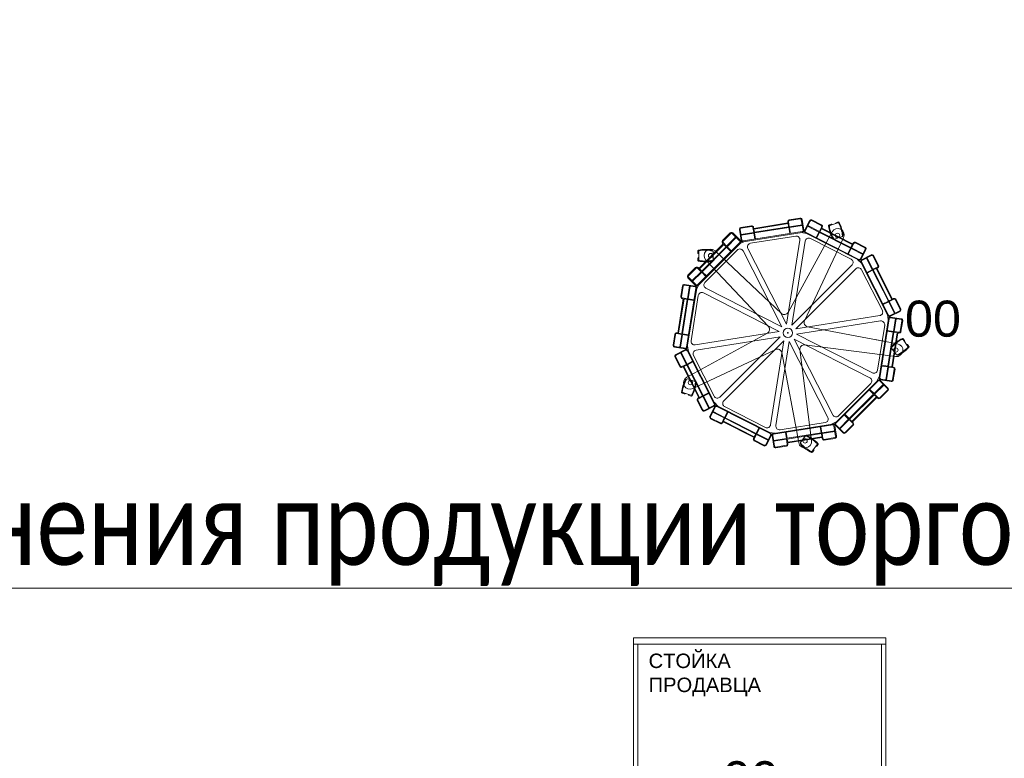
# Model space of a CAD drawing. Header units: millimetres. Extents: x -57449114 to 30620931, y -92609 to 84364.
# Tile 439 of 656: x -31941 to -29209, y 25940 to 27989. Entities that reach past the tile are written whole.
import ezdxf
from ezdxf import colors
from ezdxf.entities.mleader import LeaderData, LeaderLine
from ezdxf.math import Vec2, Vec3

# ---------------------------------------------------------------- set-up
doc = ezdxf.new("R2010")
doc.units = ezdxf.units.MM
doc.linetypes.add('ACAD_ISO03W100', pattern=[30, 12, -18])
doc.layers.get('0').update_dxf_attribs({"lineweight": 0})
doc.layers.add('00_АР_Номер мебели', color=1, linetype='Continuous', lineweight=13, plot=False)
doc.layers.add('00_АР_Подложка', color=7, linetype='Continuous', lineweight=0, true_color=0x9b9292)
doc.layers.add('06_АР_Мебель', color=4, linetype='Continuous', lineweight=9)
doc.layers.add('17_АР_Текст', color=235, linetype='Continuous', lineweight=0)
doc.styles.add('_ТЕКСТОВЫЙ', font='arial.ttf', dxfattribs={"width": 0.8})
doc.styles.get("Standard").update_dxf_attribs({"font": 'arial.ttf'})

# ---------------------------------------------------------------- blocks, each defined once
blk = doc.blocks.new('_Dot')
at = {"color": 0, "linetype": 'ByBlock', "lineweight": -2}
blk.add_line((-0.5, 0), (-1, 0), dxfattribs=at)
at = {"color": 0, "linetype": 'ByBlock', "const_width": 0.5}
blk.add_lwpolyline([(-0.25, 0, 1), (0.25, 0, 1)], format="xyb", close=True, dxfattribs=at)
blk = doc.blocks.new('Стойка поворотная для ГЖП')
at = {"layer": '06_АР_Мебель', "lineweight": 0}
for p, q in [((-94.5, 290.1), (0.3, 305.1)), ((-94.2, 288.1), (0.6, 303.1)), ((-0.2, 308.1), (0.3, 305.1)), ((0.6, 303.1), (2, 294.3)), ((1.8, 308.4), (4, 294.6)), ((33.6, 318.5), (4, 313.8)), ((33.9, 316.5), (4.3, 311.8)), ((37.3, 314), (42, 284.4)), ((39.3, 314.3), (44, 284.7)), ((59.7, 311.1), (46.1, 284.4)), ((61.5, 310.2), (47.9, 283.5)), ((65.6, 311.5), (92.3, 297.9)), ((66.5, 313.3), (93.2, 299.7)), ((114.1, 299.4), (120.2, 301.4)), ((116.4, 298), (138.6, 305.3)), ((139.5, 307.7), (133.5, 305.7)), ((-160, 277.4), (-181.2, 256.2)), ((-158.6, 276), (-179.8, 254.8)), ((-154.4, 276), (-133.2, 254.8)), ((-153, 277.4), (-131.7, 256.2)), ((-134.5, 286.8), (-129.8, 257.2)), ((-132.5, 287.1), (-127.9, 257.5)), ((-130.4, 292.5), (-100.7, 297.2)), ((-130.4, 273.3), (-94.8, 278.9)), ((-130.1, 290.5), (-100.4, 295.2)), ((-130, 271.3), (-94.5, 276.9)), ((-124.4, 255), (39.5, 281)), ((-124.1, 253), (39.8, 279)), ((-97, 292.7), (-94.8, 278.9)), ((-95, 293.1), (-94.5, 290.1)), ((-94.5, 276.9), (-91.8, 260.2)), ((-94.2, 288.1), (-92.8, 279.2)), ((-92.8, 279.2), (2, 294.3)), ((-92.5, 277.3), (2.3, 292.3)), ((-92.5, 277.3), (-89.9, 260.5)), ((122.6, 280.2), (0.5, 57)), ((2.3, 292.3), (5, 275.5)), ((4, 294.6), (39.5, 300.2)), ((4.3, 292.6), (39.8, 298.2)), ((4.3, 292.6), (6.9, 275.8)), ((36.5, 278.5), (51.3, 276.1)), ((48.3, 277.6), (196.2, 202.3)), ((49.2, 279.4), (197.1, 204.1)), ((54.3, 295.9), (86.3, 279.6)), ((55.2, 297.7), (87.3, 281.4)), ((86.3, 279.6), (78.6, 264.4)), ((88.1, 278.7), (80.4, 263.5)), ((93.6, 293.8), (87.3, 281.4)), ((88.1, 278.7), (173.7, 235.1)), ((93.1, 288.5), (89, 280.5)), ((89, 280.5), (174.6, 236.9)), ((93.1, 288.5), (178.7, 244.9)), ((95.4, 292.9), (94, 290.3)), ((94, 290.3), (179.6, 246.7)), ((-250.5, 133.2), (-133.2, 250.5)), ((-249.1, 131.7), (-131.7, 249.1)), ((-247, 179.1), (-179.1, 247)), ((-181.2, 249.1), (-179.1, 247)), ((-179.8, 250.5), (-169.9, 240.6)), ((-169.9, 240.6), (-144.5, 266.1)), ((-168.5, 239.2), (-143.1, 264.7)), ((-134.1, 246.7), (-120.8, 253.5)), ((-103.6, 248.7), (21.7, 268.5)), ((-3.8, 24), (33.1, 257.1)), ((11, 21.6), (47.9, 254.7)), ((45.8, 33.9), (154.7, 263.9)), ((62.4, 262.1), (175.4, 204.5)), ((126.9, 261.5), (126.5, 261.4)), ((150.2, 267), (129.4, 260.2)), ((151.5, 269.5), (151.9, 269.6)), ((182.7, 248.4), (176.4, 236)), ((180.9, 249.4), (179.6, 246.7)), ((213.5, 236.1), (186.7, 249.8)), ((214.4, 237.9), (187.7, 251.5)), ((-249.5, 227.8), (-249.5, 221.4)), ((-247.5, 202.8), (-247.5, 226.1)), ((-245.6, 177.7), (-177.7, 245.6)), ((-239.2, 171.3), (-171.3, 239.2)), ((-237.8, 169.9), (-169.9, 237.8)), ((-230, 140.3), (-140.3, 230)), ((-209.5, 227.4), (-209.5, 227.8)), ((-207.5, 225.4), (-207.5, 203.5)), ((-18.1, 54), (-202.2, 227.5)), ((-177.7, 245.6), (-171.3, 239.2)), ((-169.9, 237.8), (-157.9, 225.8)), ((-168.5, 239.2), (-156.5, 227.2)), ((-17.2, 17.2), (-124.3, 227.4)), ((-3.8, 24), (-110.9, 234.3)), ((173.7, 235.1), (165.9, 220)), ((175.4, 234.2), (167.7, 219)), ((178.7, 244.9), (174.6, 236.9)), ((175.4, 234.2), (207.5, 217.8)), ((176.4, 236), (208.4, 219.6)), ((214.8, 232.1), (201.2, 205.4)), ((216.6, 231.2), (202.9, 204.5)), ((-249.5, 201.1), (-249.5, 207.4)), ((-227.6, 202.1), (-54, 18.1)), ((-209.5, 201.5), (-209.5, 201.1)), ((193.2, 203.8), (203.8, 193.2)), ((202.3, 196.2), (277.6, 48.3)), ((204.1, 197.1), (279.4, 49.2)), ((231.2, 216.6), (204.5, 202.9)), ((232.1, 214.8), (205.4, 201.2)), ((217.8, 207.5), (234.2, 175.4)), ((219.6, 208.4), (236, 176.4)), ((236.1, 213.5), (249.8, 186.7)), ((237.9, 214.4), (251.5, 187.7)), ((-277.4, 160), (-256.2, 181.2)), ((-276, 158.6), (-254.8, 179.8)), ((-266.1, 144.5), (-240.6, 169.9)), ((-264.7, 143.1), (-239.2, 168.5)), ((-250.5, 179.8), (-240.6, 169.9)), ((-249.1, 181.2), (-247, 179.1)), ((-245.6, 177.7), (-239.2, 171.3)), ((-239.2, 168.5), (-227.2, 156.5)), ((-237.8, 169.9), (-225.8, 157.9)), ((11, 21.6), (177.9, 188.5)), ((21.6, 11), (188.5, 177.9)), ((204.5, 175.4), (262.1, 62.4)), ((234.2, 175.4), (219, 167.7)), ((235.1, 173.7), (220, 165.9)), ((235.1, 173.7), (278.7, 88.1)), ((248.4, 182.7), (236, 176.4)), ((244.9, 178.7), (236.9, 174.6)), ((236.9, 174.6), (280.5, 89)), ((244.9, 178.7), (288.5, 93.1)), ((249.4, 180.9), (246.7, 179.6)), ((246.7, 179.6), (290.3, 94)), ((-277.4, 153), (-256.2, 131.7)), ((-276, 154.4), (-254.8, 133.2)), ((-292.5, 130.4), (-297.2, 100.7)), ((-290.5, 130.1), (-295.2, 100.4)), ((-287.1, 132.5), (-257.5, 127.9)), ((-286.8, 134.5), (-257.2, 129.8)), ((-255, 124.4), (-281, -39.5)), ((-253, 124.1), (-279, -39.8)), ((-273.3, 130.4), (-278.9, 94.8)), ((-271.3, 130), (-276.9, 94.5)), ((-246.7, 134.1), (-253.5, 120.8)), ((-24, 3.8), (-234.3, 110.9)), ((-17.2, 17.2), (-227.4, 124.3)), ((-290.1, 94.5), (-305.1, -0.3)), ((-288.1, 94.2), (-303.1, -0.6)), ((-279.2, 92.8), (-294.3, -2)), ((-293.1, 95), (-290.1, 94.5)), ((-292.7, 97), (-278.9, 94.8)), ((-277.3, 92.5), (-292.3, -2.3)), ((-288.1, 94.2), (-279.2, 92.8)), ((-277.3, 92.5), (-260.5, 89.9)), ((-276.9, 94.5), (-260.2, 91.8)), ((-248.7, 103.6), (-268.5, -21.7)), ((278.7, 88.1), (263.5, 80.4)), ((279.6, 86.3), (264.4, 78.6)), ((279.6, 86.3), (295.9, 54.3)), ((288.5, 93.1), (280.5, 89)), ((293.8, 93.6), (281.4, 87.3)), ((281.4, 87.3), (297.7, 55.2)), ((292.9, 95.4), (290.3, 94)), ((311.5, 65.6), (297.9, 92.3)), ((313.3, 66.5), (299.7, 93.2)), ((310.2, 61.5), (283.5, 47.9)), ((311.1, 59.7), (284.4, 46.1)), ((21.6, 11), (254.7, 47.9)), ((24, -3.8), (257.1, 33.1)), ((253, -124.1), (279, 39.8)), ((255, -124.4), (281, 39.5)), ((278.5, 36.5), (276.1, 51.3)), ((314, 37.3), (284.4, 42)), ((314.3, 39.3), (284.7, 44)), ((292.6, 4.3), (298.2, 39.8)), ((294.6, 4), (300.2, 39.5)), ((316.5, 33.9), (311.8, 4.3)), ((318.5, 33.6), (313.8, 4)), ((-308.1, 0.2), (-305.1, -0.3)), ((-24, 3.8), (-257.1, -33.1)), ((304.4, -30), (54.4, 17.1)), ((248.7, -103.6), (268.5, 21.7)), ((292.3, 2.3), (275.5, 5)), ((292.6, 4.3), (275.8, 6.9)), ((277.3, -92.5), (292.3, 2.3)), ((279.2, -92.8), (294.3, 2)), ((288.1, -94.2), (303.1, 0.6)), ((290.1, -94.5), (305.1, 0.3)), ((303.1, 0.6), (294.3, 2)), ((308.4, 1.8), (294.6, 4)), ((308.1, -0.2), (305.1, 0.3)), ((-318.5, -33.6), (-313.8, -4)), ((-316.5, -33.9), (-311.8, -4.3)), ((-308.4, -1.8), (-294.6, -4)), ((-303.1, -0.6), (-294.3, -2)), ((-294.6, -4), (-300.2, -39.5)), ((-292.6, -4.3), (-298.2, -39.8)), ((-292.6, -4.3), (-275.8, -6.9)), ((-292.3, -2.3), (-275.5, -5)), ((-57, -0.5), (-280, -122.4)), ((-21.6, -11), (-254.7, -47.9)), ((-21.6, -11), (-188.5, -177.9)), ((-11, -21.6), (-177.9, -188.5)), ((-11, -21.6), (-47.9, -254.7)), ((3.8, -24), (-33.1, -257.1)), ((3.8, -24), (110.9, -234.3)), ((17.2, -17.2), (227.4, -124.3)), ((17.2, -17.2), (124.3, -227.4)), ((24, -3.8), (234.3, -110.9)), ((242.3, -18.3), (304.4, -30)), ((319.4, -18.6), (333.1, -37.4)), ((320, -16), (323.8, -21.2)), ((-314.3, -39.3), (-284.7, -44)), ((-314, -37.3), (-284.4, -42)), ((-311.1, -59.7), (-284.4, -46.1)), ((-310.2, -61.5), (-283.5, -47.9)), ((-295.9, -54.3), (-279.6, -86.3)), ((-279.4, -49.2), (-204.1, -197.1)), ((-278.5, -36.5), (-276.1, -51.3)), ((-277.6, -48.3), (-202.3, -196.2)), ((-263.7, -154.5), (-33.9, -45.8)), ((-17.1, -54.4), (30, -304.4)), ((65.5, -298.8), (33.1, -46.4)), ((46.4, -33.1), (298.8, -65.5)), ((300.3, -60.3), (287.5, -42.7)), ((287.9, -39.9), (287.7, -39.5)), ((335.7, -37.6), (332, -32.5)), ((-313.3, -66.5), (-299.7, -93.2)), ((-311.5, -65.6), (-297.9, -92.3)), ((-297.7, -55.2), (-281.4, -87.3)), ((-279.6, -86.3), (-264.4, -78.6)), ((-278.7, -88.1), (-263.5, -80.4)), ((-262.1, -62.4), (-204.5, -175.4)), ((303.1, -60.8), (303.4, -61.1)), ((-293.8, -93.6), (-281.4, -87.3)), ((-292.9, -95.4), (-290.3, -94)), ((-290.3, -94), (-246.7, -179.6)), ((-288.5, -93.1), (-280.5, -89)), ((-288.5, -93.1), (-244.9, -178.7)), ((-280.5, -89), (-236.9, -174.6)), ((-278.7, -88.1), (-235.1, -173.7)), ((276.9, -94.5), (260.2, -91.8)), ((277.3, -92.5), (260.5, -89.9)), ((271.3, -130), (276.9, -94.5)), ((273.3, -130.4), (278.9, -94.8)), ((292.7, -97), (278.9, -94.8)), ((288.1, -94.2), (279.2, -92.8)), ((293.1, -95), (290.1, -94.5)), ((290.5, -130.1), (295.2, -100.4)), ((292.5, -130.4), (297.2, -100.7)), ((-281, -129), (-281.4, -128.9)), ((-278.4, -127.7), (-257.7, -134.5)), ((131.7, -249.1), (249.1, -131.7)), ((133.2, -250.5), (250.5, -133.2)), ((246.7, -134.1), (253.5, -120.8)), ((276, -154.4), (254.8, -133.2)), ((277.4, -153), (256.2, -131.7)), ((286.8, -134.5), (257.2, -129.8)), ((287.1, -132.5), (257.5, -127.9)), ((-256.4, -137), (-256, -137.1)), ((140.3, -230), (230, -140.3)), ((237.8, -169.9), (225.8, -157.9)), ((239.2, -168.5), (227.2, -156.5)), ((239.2, -168.5), (264.7, -143.1)), ((240.6, -169.9), (266.1, -144.5)), ((276, -158.6), (254.8, -179.8)), ((277.4, -160), (256.2, -181.2)), ((-293.7, -166.9), (-287.7, -168.9)), ((-269.3, -172.7), (-291.5, -165.5)), ((-268.3, -175.1), (-274.4, -173.2)), ((-237.9, -214.4), (-251.5, -187.7)), ((-236.1, -213.5), (-249.8, -186.7)), ((-249.4, -180.9), (-246.7, -179.6)), ((-248.4, -182.7), (-236, -176.4)), ((-244.9, -178.7), (-236.9, -174.6)), ((-236, -176.4), (-219.6, -208.4)), ((-235.1, -173.7), (-220, -165.9)), ((-234.2, -175.4), (-219, -167.7)), ((-234.2, -175.4), (-217.8, -207.5)), ((169.9, -237.8), (237.8, -169.9)), ((171.3, -239.2), (239.2, -171.3)), ((177.7, -245.6), (245.6, -177.7)), ((179.1, -247), (247, -179.1)), ((245.6, -177.7), (239.2, -171.3)), ((250.5, -179.8), (240.6, -169.9)), ((249.1, -181.2), (247, -179.1)), ((-232.1, -214.8), (-205.4, -201.2)), ((-231.2, -216.6), (-204.5, -202.9)), ((-216.6, -231.2), (-202.9, -204.5)), ((-214.8, -232.1), (-201.2, -205.4)), ((-207.5, -217.8), (-175.4, -234.2)), ((-203.8, -193.2), (-193.2, -203.8)), ((-197.1, -204.1), (-49.2, -279.4)), ((-196.2, -202.3), (-48.3, -277.6)), ((-175.4, -204.5), (-62.4, -262.1)), ((-214.4, -237.9), (-187.7, -251.5)), ((-213.5, -236.1), (-186.7, -249.8)), ((-208.4, -219.6), (-176.4, -236)), ((-182.7, -248.4), (-176.4, -236)), ((-178.7, -244.9), (-174.6, -236.9)), ((-178.7, -244.9), (-93.1, -288.5)), ((-175.4, -234.2), (-167.7, -219)), ((-174.6, -236.9), (-89, -280.5)), ((-173.7, -235.1), (-165.9, -220)), ((-173.7, -235.1), (-88.1, -278.7)), ((143.1, -264.7), (168.5, -239.2)), ((144.5, -266.1), (169.9, -240.6)), ((168.5, -239.2), (156.5, -227.2)), ((169.9, -237.8), (157.9, -225.8)), ((179.8, -250.5), (169.9, -240.6)), ((177.7, -245.6), (171.3, -239.2)), ((-180.9, -249.4), (-179.6, -246.7)), ((-179.6, -246.7), (-94, -290.3)), ((-88.1, -278.7), (-80.4, -263.5)), ((-86.3, -279.6), (-78.6, -264.4)), ((124.1, -253), (-39.8, -279)), ((124.4, -255), (-39.5, -281)), ((103.6, -248.7), (-21.7, -268.5)), ((92.5, -277.3), (89.9, -260.5)), ((94.5, -276.9), (91.8, -260.2)), ((130, -271.3), (94.5, -276.9)), ((134.1, -246.7), (120.8, -253.5)), ((132.5, -287.1), (127.9, -257.5)), ((134.5, -286.8), (129.8, -257.2)), ((153, -277.4), (131.7, -256.2)), ((154.4, -276), (133.2, -254.8)), ((158.6, -276), (179.8, -254.8)), ((160, -277.4), (181.2, -256.2)), ((181.2, -249.1), (179.1, -247)), ((-95.4, -292.9), (-94, -290.3)), ((-93.6, -293.8), (-87.3, -281.4)), ((-66.5, -313.3), (-93.2, -299.7)), ((-93.1, -288.5), (-89, -280.5)), ((-65.6, -311.5), (-92.3, -297.9)), ((-87.3, -281.4), (-55.2, -297.7)), ((-86.3, -279.6), (-54.3, -295.9)), ((-61.5, -310.2), (-47.9, -283.5)), ((-59.7, -311.1), (-46.1, -284.4)), ((-36.5, -278.5), (-51.3, -276.1)), ((-39.3, -314.3), (-44, -284.7)), ((-37.3, -314), (-42, -284.4)), ((-4.3, -292.6), (-39.8, -298.2)), ((-4, -294.6), (-39.5, -300.2)), ((-4.3, -292.6), (-6.9, -275.8)), ((-2.3, -292.3), (-5, -275.5)), ((-1.8, -308.4), (-4, -294.6)), ((92.5, -277.3), (-2.3, -292.3)), ((92.8, -279.2), (-2, -294.3)), ((-0.6, -303.1), (-2, -294.3)), ((94.2, -288.1), (-0.6, -303.1)), ((94.5, -290.1), (-0.3, -305.1)), ((35.4, -304.3), (48.2, -286.6)), ((51.1, -286.1), (51.3, -285.8)), ((94.2, -288.1), (92.8, -279.2)), ((95, -293.1), (94.5, -290.1)), ((130.4, -273.3), (94.8, -278.9)), ((97, -292.7), (94.8, -278.9)), ((130.1, -290.5), (100.4, -295.2)), ((130.4, -292.5), (100.7, -297.2)), ((-33.9, -316.5), (-4.3, -311.8)), ((-33.6, -318.5), (-4, -313.8)), ((0.2, -308.1), (-0.3, -305.1)), ((35.8, -307.1), (35.6, -307.4)), ((81, -309.5), (67.3, -328.4)), ((68, -330.9), (71.7, -325.8)), ((83.7, -309.3), (79.9, -314.5))]:
    blk.add_line(p, q, dxfattribs=at)
for centre, radius in [((137.7, 270.3), 6), ((-214.5, 214.4), 6), ((0, 0), 12.8), ((0, 0), 12.8), ((0, 0), 1), ((299.6, -47.4), 6), ((-270.2, -137.7), 6), ((47.5, -299.6), 6)]:
    blk.add_circle(centre, radius, dxfattribs=at)
for centre, radius, start, end in [((4.7, 308.9), 5, 99, 189), ((4.7, 308.9), 3, 99, 189), ((34.4, 313.6), 5, 9, 99), ((34.4, 313.6), 3, 9, 99), ((64.2, 308.8), 5, 63, 153), ((64.2, 308.8), 3, 63, 153), ((120.8, 299.5), 2, 18, 108), ((134.1, 303.8), 2, 108, 198), ((139.2, 303.4), 2, 27.4942, 108), ((140.2, 305.8), 2, 28.4757, 108), ((53.1, 258.6), 99, 6.1011, 27.4942), ((53.1, 258.6), 101, 7.5243, 28.4757), ((-156.5, 273.9), 5, 45, 135), ((-156.5, 273.9), 3, 45, 135), ((-129.6, 287.6), 5, 99, 189), ((-129.6, 287.6), 3, 99, 189), ((-100, 292.3), 5, 9, 99), ((-100, 292.3), 3, 9, 99), ((39.1, 283.9), 3, 279, 9), ((39.1, 283.9), 5, 279, 9), ((50.6, 282.1), 5, 153, 243), ((50.6, 282.1), 3, 153, 243), ((90.9, 295.2), 3, 333, 63), ((90.9, 295.2), 5, 333, 63), ((114.8, 297.5), 2, 108, 187.5243), ((212.9, 310.5), 101, 187.5243, 208.4757), ((117, 296.1), 2, 108, 188.5058), ((212.9, 310.5), 99, 188.5058, 209.8989), ((138.4, 271.6), 18, 334.6681, 151.3319), ((-177.7, 252.7), 5, 135, 225), ((-177.7, 252.7), 3, 135, 225), ((-135.3, 252.7), 3, 315, 45), ((-135.3, 252.7), 5, 315, 45), ((-124.9, 258), 5, 189, 279), ((-124.9, 258), 3, 189, 279), ((-102, 238.8), 10, 99, 207), ((23.2, 258.6), 10, 351, 99), ((57.8, 253.2), 10, 63, 171), ((125.9, 263.3), 2, 208.4757, 288), ((128.8, 262.1), 2, 209.8989, 288), ((149.6, 268.9), 2, 288, 6.1011), ((151.3, 271.5), 2, 288, 7.5243), ((185.4, 247.1), 5, 63, 153), ((185.4, 247.1), 3, 63, 153), ((-247.5, 227.8), 2, 100.4757, 180), ((-247.5, 221.4), 2, 180, 270), ((-229.5, 130.4), 101, 79.5243, 100.4757), ((-245.5, 226.1), 2, 99.4942, 180), ((-229.5, 130.4), 99, 78.1011, 99.4942), ((-214.5, 214.4), 18, 46.6883, 223.3319), ((-211.5, 227.8), 2, 360, 79.5243), ((-209.5, 225.4), 2, 360, 78.1011), ((-133.2, 222.9), 10, 27, 135), ((212.1, 233.5), 3, 333, 63), ((212.1, 233.5), 5, 333, 63), ((-247.5, 207.4), 2, 90, 180), ((-247.5, 201.1), 2, 180, 259.5243), ((-229.5, 298.4), 101, 259.5243, 280.4757), ((-245.5, 202.8), 2, 180, 260.5058), ((-229.5, 298.4), 99, 260.5058, 281.8989), ((-211.5, 201.1), 2, 280.4757, 360), ((-209.5, 203.5), 2, 281.8989, 360), ((170.8, 195.6), 10, 315, 63), ((198.5, 206.7), 5, 243, 333), ((198.5, 206.7), 3, 243, 333), ((206.7, 198.5), 5, 117, 207), ((206.7, 198.5), 3, 117, 207), ((233.5, 212.1), 5, 27, 117), ((233.5, 212.1), 3, 27, 117), ((-252.7, 177.7), 5, 45, 135), ((-252.7, 177.7), 3, 45, 135), ((195.6, 170.8), 10, 27, 135), ((247.1, 185.4), 3, 297, 27), ((247.1, 185.4), 5, 297, 27), ((-273.9, 156.5), 5, 135, 225), ((-273.9, 156.5), 3, 135, 225), ((-222.9, 133.2), 10, 135, 243), ((-287.6, 129.6), 5, 81, 171), ((-287.6, 129.6), 3, 81, 171), ((-258, 124.9), 3, 351, 81), ((-258, 124.9), 5, 351, 81), ((-252.7, 135.3), 5, 225, 315), ((-252.7, 135.3), 3, 225, 315), ((-238.8, 102), 10, 63, 171), ((-292.3, 100), 5, 171, 261), ((-292.3, 100), 3, 171, 261), ((295.2, 90.9), 5, 27, 117), ((295.2, 90.9), 3, 27, 117), ((-9.9, 62.7), 11.9, 226.6681, 331.3319), ((253.2, 57.8), 10, 279, 27), ((308.8, 64.2), 3, 297, 27), ((308.8, 64.2), 5, 297, 27), ((56.6, 28.8), 11.9, 154.6681, 259.3319), ((258.6, 23.2), 10, 351, 99), ((282.1, 50.6), 5, 207, 297), ((283.9, 39.1), 5, 81, 171), ((282.1, 50.6), 3, 207, 297), ((283.9, 39.1), 3, 81, 171), ((313.6, 34.4), 3, 351, 81), ((313.6, 34.4), 5, 351, 81), ((-308.9, -4.7), 5, 81, 171), ((-62.7, 9.9), 11.9, 298.6499, 43.3319), ((308.9, 4.7), 5, 261, 351), ((308.9, 4.7), 3, 261, 351), ((-308.9, -4.7), 3, 81, 171), ((-258.6, -23.2), 10, 171, 279), ((361.1, -106.5), 99, 116.5058, 137.8989), ((361.1, -106.5), 101, 115.5243, 136.4757), ((317.8, -19.7), 2, 36, 116.5058), ((318.4, -17.2), 2, 36, 115.5243), ((322.2, -22.3), 2, 306, 36), ((-313.6, -34.4), 5, 171, 261), ((-313.6, -34.4), 3, 171, 261), ((-283.9, -39.1), 5, 261, 351), ((-283.9, -39.1), 3, 261, 351), ((-282.1, -50.6), 5, 27, 117), ((-282.1, -50.6), 3, 27, 117), ((-253.2, -57.8), 10, 99, 207), ((-28.8, -56.6), 11.9, 10.6681, 115.3101), ((44.9, -44.9), 11.9, 82.6681, 187.3319), ((289.1, -41.5), 2, 137.8989, 216), ((289.3, -38.4), 2, 136.4757, 216), ((301.1, -47.7), 18, 262.6681, 79.3319), ((262.3, 29.4), 99, 294.1011, 315.4942), ((262.3, 29.4), 101, 295.5243, 316.4757), ((330.4, -33.7), 2, 36, 126), ((331.5, -38.6), 2, 315.4942, 36), ((334.1, -38.8), 2, 316.4757, 36), ((-308.8, -64.2), 5, 117, 207), ((-308.8, -64.2), 3, 117, 207), ((301.9, -59.2), 2, 216, 294.1011), ((305, -60), 2, 216, 295.5243), ((-295.2, -90.9), 5, 207, 297), ((-295.2, -90.9), 3, 207, 297), ((238.8, -102), 10, 243, 351), ((292.3, -100), 3, 351, 81), ((292.3, -100), 5, 351, 81), ((-195, -178), 101, 151.5243, 172.4757), ((-195, -178), 99, 150.1011, 171.4942), ((-271.4, -138.2), 18, 118.6499, 295.3101), ((-282, -130.8), 2, 72, 151.5243), ((-279.1, -129.6), 2, 72, 150.1011), ((-354.7, -126), 99, 332.5058, 353.8989), ((-258.3, -136.4), 2, 353.8989, 72), ((222.9, -133.2), 10, 315, 63), ((252.7, -135.3), 5, 45, 135), ((252.7, -135.3), 3, 45, 135), ((258, -124.9), 5, 171, 261), ((258, -124.9), 3, 171, 261), ((287.6, -129.6), 5, 261, 351), ((287.6, -129.6), 3, 261, 351), ((-290.9, -163.6), 2, 171.4942, 252), ((-354.7, -126), 101, 331.5243, 352.4757), ((-256.6, -139), 2, 352.4757, 72), ((273.9, -156.5), 3, 315, 45), ((273.9, -156.5), 5, 315, 45), ((-293.1, -165), 2, 172.4757, 252), ((-287.1, -167), 2, 252, 342), ((-273.8, -171.3), 2, 162, 252), ((-268.7, -170.8), 2, 252, 332.5058), ((-267.7, -173.2), 2, 252, 331.5243), ((-247.1, -185.4), 5, 117, 207), ((-247.1, -185.4), 3, 117, 207), ((-195.6, -170.8), 10, 207, 315), ((-170.8, -195.6), 10, 135, 243), ((252.7, -177.7), 5, 225, 315), ((252.7, -177.7), 3, 225, 315), ((-233.5, -212.1), 5, 207, 297), ((-233.5, -212.1), 3, 207, 297), ((-206.7, -198.5), 3, 297, 27), ((-206.7, -198.5), 5, 297, 27), ((-198.5, -206.7), 5, 63, 153), ((-198.5, -206.7), 3, 63, 153), ((-212.1, -233.5), 5, 153, 243), ((-212.1, -233.5), 3, 153, 243), ((102, -238.8), 10, 279, 27), ((133.2, -222.9), 10, 207, 315), ((-185.4, -247.1), 5, 243, 333), ((-185.4, -247.1), 3, 243, 333), ((-57.8, -253.2), 10, 243, 351), ((-23.2, -258.6), 10, 171, 279), ((124.9, -258), 5, 9, 99), ((124.9, -258), 3, 9, 99), ((135.3, -252.7), 5, 135, 225), ((135.3, -252.7), 3, 135, 225), ((177.7, -252.7), 3, 315, 45), ((177.7, -252.7), 5, 315, 45), ((-90.9, -295.2), 5, 153, 243), ((-90.9, -295.2), 3, 153, 243), ((-50.6, -282.1), 3, 333, 63), ((-50.6, -282.1), 5, 333, 63), ((-39.1, -283.9), 5, 99, 189), ((-39.1, -283.9), 3, 99, 189), ((47.7, -301.1), 18, 190.6681, 7.3319), ((49.9, -287.8), 2, 65.8989, 144), ((10.3, -376.3), 99, 44.5058, 65.8989), ((52.9, -287), 2, 64.4757, 144), ((10.3, -376.3), 101, 43.5243, 64.4757), ((100, -292.3), 5, 189, 279), ((100, -292.3), 3, 189, 279), ((129.6, -287.6), 3, 279, 9), ((129.6, -287.6), 5, 279, 9), ((156.5, -273.9), 5, 225, 315), ((156.5, -273.9), 3, 225, 315), ((-64.2, -308.8), 5, 243, 333), ((-64.2, -308.8), 3, 243, 333), ((-34.4, -313.6), 5, 189, 279), ((-34.4, -313.6), 3, 189, 279), ((-4.7, -308.9), 3, 279, 9), ((-4.7, -308.9), 5, 279, 9), ((37, -305.5), 2, 144, 222.1011), ((37.2, -308.6), 2, 144, 223.5243), ((109, -240.4), 99, 222.1011, 243.4942), ((109, -240.4), 101, 223.5243, 244.4757), ((70.1, -324.6), 2, 324, 54), ((78.3, -313.3), 2, 234, 324), ((79.4, -308.3), 2, 324, 44.5058), ((82, -308.2), 2, 324, 43.5243), ((65.7, -327.2), 2, 243.4942, 324), ((66.3, -329.8), 2, 244.4757, 324)]:
    blk.add_arc(centre, radius, start, end, dxfattribs=at)
blk.add_point((0, 0), dxfattribs=at)
at = {"flags": 1}
for tag, p in [('КОД_ОБОРУДОВАНИЯ', (213.3, 358.4)), ('ДОП_ИНФОРМАЦИЯ', (213.3, 306.2)), ('ДОГОВОР', (300, 250))]:
    blk.add_attdef(tag, p, '', height=25, dxfattribs=at)
blk = doc.blocks.new('Стойка продавца')
at = {"layer": '00_АР_Подложка'}
for p, q in [((0, -500), (0, 0)), ((0, 0), (700, 0)), ((700, 0), (700, -500)), ((700, -500), (0, -500)), ((662, -1160), (662, -500)), ((680, -1160), (680, -500)), ((680, -1160), (662, -1160))]:
    blk.add_line(p, q, dxfattribs=at)
at = {"layer": '00_АР_Подложка', "linetype": 'ACAD_ISO03W100'}
blk.add_arc((680.4, -499.8), 660.4, 180.0153, 268.4006, dxfattribs=at)
at = {"layer": '06_АР_Мебель'}
for p, q in [((0, -500), (0, 0)), ((0, 0), (700, 0)), ((700, 0), (700, -500)), ((0, -18), (700, -18)), ((12, -500), (12, -18)), ((688, -500), (688, -18)), ((700, -500), (0, -500)), ((662, -1160), (662, -500)), ((680, -1160), (680, -500)), ((680, -1160), (662, -1160))]:
    blk.add_line(p, q, dxfattribs=at)
at = {"layer": '06_АР_Мебель', "linetype": 'ACAD_ISO03W100'}
blk.add_arc((680.4, -499.8), 660.4, 180.0153, 268.4006, dxfattribs=at)
at = {"flags": 1}
for tag, p in [('КОД_ОБОРУДОВАНИЯ', (7.7, 111.4)), ('ДОП_ИНФОРМАЦИЯ', (7.7, 59.2)), ('ДОГОВОР', (12.8, 9.2))]:
    blk.add_attdef(tag, p, '', height=25, dxfattribs=at)
at = {"layer": '00_АР_Номер мебели', "flags": 4}
blk.add_attdef('Номер', (247.7, -442.7), '', height=100, dxfattribs=at)
at = {"layer": '06_АР_Мебель', "insert": (42.1, -44.2), "char_height": 40, "attachment_point": 1}
blk.add_mtext_dynamic_manual_height_columns('{\\C7;СТОЙКА ПРОДАВЦА}', width=500, gutter_width=12.5, heights=[0], dxfattribs=at)

msp = doc.modelspace()

# ---------------------------------------------------------------- block references
at = {"lineweight": 0}
ref = msp.add_blockref('Стойка поворотная для ГЖП', (-29809.7, 27120), dxfattribs=at)
ref.add_attrib('Номер', '00', (-29484.9, 27109.6), dxfattribs={"layer": '00_АР_Номер мебели', "height": 100})
ref = msp.add_blockref('Стойка продавца', (-30238.2, 26274.6))
ref.add_attrib('Номер', '00', (-29990.5, 25831.9), dxfattribs={"layer": '00_АР_Номер мебели', "height": 100})

# ---------------------------------------------------------------- leaders
at = {"layer": '17_АР_Текст', "lineweight": 18}
ml = msp.add_multileader_mtext('Standard', dxfattribs=at)
ml.set_content('Клиентский зал {\\L0,0}', color=256, style='_ТЕКСТОВЫЙ')
ml.set_leader_properties(lineweight=0)
ml.set_arrow_properties(name='DOT')
ml.build(insert=Vec2(0, 0))
ml.multileader.update_dxf_attribs({"text_left_attachment_type": 6, "text_right_attachment_type": 6, "dogleg_length": 0.36, "arrow_head_size": 50, "scale": 100})
ctx = ml.context
ctx.base_point, ctx.scale, ctx.char_height, ctx.arrow_head_size, ctx.landing_gap_size, ctx.plane_origin = Vec3(-37947.6, 48659.5), 100, 250, 50, 100, Vec3(-30901.1, 52193.2)
ctx.left_attachment, ctx.right_attachment, ctx.attachment_type = 6, 6, 2
notes = []
notes.append((ctx, [(0, (0, 0, 0), (0, 0), (1, 0), 1, [])]))
ctx.mtext.insert, ctx.mtext.width, ctx.mtext.defined_height, ctx.mtext.flow_direction = Vec3(-37847.6, 48959.5), 2751.828, 815.5, 5
at = {"layer": '17_АР_Текст', "color": 1, "lineweight": 18}
ml = msp.add_multileader_mtext('Standard', dxfattribs=at)
ml.set_content('{\\C1;Карманы для бланков только в СОПС}', color=1, style='_ТЕКСТОВЫЙ')
ml.set_leader_properties(lineweight=0)
ml.set_arrow_properties(name='DOT')
ml.build(insert=Vec2(0, 0))
ml.multileader.update_dxf_attribs({"text_left_attachment_type": 6, "text_right_attachment_type": 6, "dogleg_length": 0.36, "arrow_head_size": 50, "scale": 100})
ctx = ml.context
ctx.base_point, ctx.scale, ctx.char_height, ctx.arrow_head_size, ctx.landing_gap_size, ctx.plane_origin = Vec3(-29314.5, 48068.2), 100, 100, 50, 100, Vec3(-25566.9, 52909.1)
ctx.left_attachment, ctx.right_attachment, ctx.text_align_type, ctx.attachment_type = 6, 6, 1, 2
notes.append((ctx, [(0, (0, 0, 0), (0, 0), (1, 0), 1, [])]))
ctx.mtext.insert, ctx.mtext.width, ctx.mtext.defined_height, ctx.mtext.alignment, ctx.mtext.flow_direction = Vec3(-27210.6, 48368.2), 4035.238, 815.5, 2, 5
ml = msp.add_multileader_mtext('Standard', dxfattribs=at)
ml.set_content('{\\fCalibri|b0|i0|c204|p34;\\H0.91667x;\\LКарманы для бланков\\l - СОПС, крепятся на стол МГН и стол для ЦСУ (1400 мм.);\\P\\LИнформ. Стенд А4 на 8 карманов\\l - ГОПС/СОПС, крепится по старым правилам, при отсутствии возможности крепления особенно в СОПСах (отсутствие свободного места на стене или нехватка стены по длине - размещается папка с информацией на столе МГН или столе для ЦСУ).\\P\\LРекламно_информационный стенд\\l - ГОПС/СОПС размещается в клиентском зале, также возможно размещение в тамбуре при условии хорошей освещенности и при условии открывания двери стенд будет виден более чем на 50%. Также стенд должен находиться в прямой видимости для клиентов и ничем не загораживаться.}', color=1, style='_ТЕКСТОВЫЙ')
ml.set_leader_properties(lineweight=0)
ml.set_arrow_properties(name='DOT')
ml.build(insert=Vec2(0, 0))
ml.multileader.update_dxf_attribs({"text_left_attachment_type": 6, "text_right_attachment_type": 6, "dogleg_length": 0.36, "arrow_head_size": 50, "scale": 100})
ctx = ml.context
ctx.base_point, ctx.scale, ctx.char_height, ctx.arrow_head_size, ctx.landing_gap_size, ctx.plane_origin = Vec3(-27020.9, 45459.4), 100, 100, 50, 100, Vec3(-22944.2, 54969.1)
ctx.left_attachment, ctx.right_attachment, ctx.text_align_type, ctx.attachment_type = 6, 6, 1, 2
notes.append((ctx, [(0, (0, 0, 0), (0, 0), (1, 0), 1, [])]))
ctx.mtext.insert, ctx.mtext.width, ctx.mtext.defined_height, ctx.mtext.alignment, ctx.mtext.flow_direction = Vec3(-24919.4, 45773.6), 2892.94, 2008.7, 2, 5
at = {"layer": '17_АР_Текст', "lineweight": 18}
ml = msp.add_multileader_mtext('Standard', dxfattribs=at)
ml.set_content('{\\C1;Корзина для распродаж - от 15 стеллажей}', color=256, style='_ТЕКСТОВЫЙ')
ml.set_leader_properties(lineweight=0)
ml.set_arrow_properties(name='DOT')
ml.build(insert=Vec2(0, 0))
ml.multileader.update_dxf_attribs({"text_left_attachment_type": 6, "text_right_attachment_type": 6, "dogleg_length": 0.36, "arrow_head_size": 50, "scale": 100})
ctx = ml.context
ctx.base_point, ctx.scale, ctx.char_height, ctx.arrow_head_size, ctx.landing_gap_size, ctx.plane_origin = Vec3(-31698.3, 39803.8), 100, 200, 50, 100, Vec3(-26184.1, 43906.1)
ctx.left_attachment, ctx.right_attachment, ctx.attachment_type = 6, 6, 2
notes.append((ctx, [(0, (0, 0, 0), (0, 0), (1, 0), 1, [])]))
ctx.mtext.insert, ctx.mtext.width, ctx.mtext.defined_height, ctx.mtext.flow_direction = Vec3(-31598.3, 40043.8), 2592.649, 880.8, 5
ml = msp.add_multileader_mtext('Standard', dxfattribs=at)
ml.set_content('{\\C1;Хранение:\\P1 стеллаж / шкаф = до 5 торговых стеллажей\\P3 стеллаж / шкаф = 6-9 торговых стеллажей\\P4 стеллаж / шкаф = 10 и более торговых стеллажей}', color=256, style='_ТЕКСТОВЫЙ')
ml.set_leader_properties(lineweight=0)
ml.set_arrow_properties(name='DOT')
ml.build(insert=Vec2(0, 0))
ml.multileader.update_dxf_attribs({"text_left_attachment_type": 6, "text_right_attachment_type": 6, "dogleg_length": 0.36, "arrow_head_size": 50, "scale": 100})
ctx = ml.context
ctx.base_point, ctx.scale, ctx.char_height, ctx.arrow_head_size, ctx.landing_gap_size, ctx.plane_origin = Vec3(-37158.5, 36381.3), 100, 170, 50, 100, Vec3(-71808.1, 38274.2)
ctx.left_attachment, ctx.right_attachment, ctx.attachment_type = 6, 6, 2
notes.append((ctx, [(0, (0, 0, 0), (0, 0), (1, 0), 1, [])]))
ctx.mtext.insert, ctx.mtext.width, ctx.mtext.defined_height, ctx.mtext.flow_direction = Vec3(-37058.5, 36636.8), 5942.674, 960.1, 5
ml = msp.add_multileader_mtext('Standard', dxfattribs=at)
ml.set_content('{\\C1;Корзина для распродаж - от 15 стеллажей}', color=256, style='_ТЕКСТОВЫЙ')
ml.set_leader_properties(lineweight=0)
ml.set_arrow_properties(name='DOT')
ml.build(insert=Vec2(0, 0))
ml.multileader.update_dxf_attribs({"text_left_attachment_type": 6, "text_right_attachment_type": 6, "dogleg_length": 0.36, "arrow_head_size": 50, "scale": 100})
ctx = ml.context
ctx.base_point, ctx.scale, ctx.char_height, ctx.arrow_head_size, ctx.landing_gap_size, ctx.plane_origin = Vec3(-31943.8, 31074), 100, 200, 50, 100, Vec3(-26429.5, 35176.3)
ctx.left_attachment, ctx.right_attachment, ctx.attachment_type = 6, 6, 2
notes.append((ctx, [(0, (0, 0, 0), (0, 0), (1, 0), 1, [])]))
ctx.mtext.insert, ctx.mtext.width, ctx.mtext.defined_height, ctx.mtext.flow_direction = Vec3(-31843.8, 31314), 2592.649, 880.8, 5
ml = msp.add_multileader_mtext('Standard', dxfattribs=at)
ml.set_content('{\\C1;Хранение:\\P1 стеллаж / шкаф = до 5 торговых стеллажей\\P3 стеллаж / шкаф = 6-9 торговых стеллажей\\P4 стеллаж / шкаф = 10 и более торговых стеллажей}', color=256, style='_ТЕКСТОВЫЙ')
ml.set_leader_properties(lineweight=0)
ml.set_arrow_properties(name='DOT')
ml.build(insert=Vec2(0, 0))
ml.multileader.update_dxf_attribs({"text_left_attachment_type": 6, "text_right_attachment_type": 6, "dogleg_length": 0.36, "arrow_head_size": 50, "scale": 100})
ctx = ml.context
ctx.base_point, ctx.scale, ctx.char_height, ctx.arrow_head_size, ctx.landing_gap_size, ctx.plane_origin = Vec3(-37403.9, 27651.5), 100, 170, 50, 100, Vec3(-72053.5, 29544.4)
ctx.left_attachment, ctx.right_attachment, ctx.attachment_type = 6, 6, 2
notes.append((ctx, [(0, (0, 0, 0), (0, 0), (1, 0), 1, [])]))
ctx.mtext.insert, ctx.mtext.width, ctx.mtext.defined_height, ctx.mtext.flow_direction = Vec3(-37303.9, 27907), 5942.674, 960.1, 5
ml = msp.add_multileader_mtext('Standard', dxfattribs=at)
ml.set_content('{\\C1;Существующие стеллажи МАГНИТ}', color=256, style='_ТЕКСТОВЫЙ')
ml.set_leader_properties(lineweight=0)
ml.set_arrow_properties(name='DOT')
ml.build(insert=Vec2(0, 0))
ml.multileader.update_dxf_attribs({"text_left_attachment_type": 6, "text_right_attachment_type": 6, "dogleg_length": 0.36, "arrow_head_size": 50, "scale": 100})
ctx = ml.context
ctx.base_point, ctx.scale, ctx.char_height, ctx.arrow_head_size, ctx.landing_gap_size, ctx.plane_origin = Vec3(-41726.4, 27217.8), 100, 200, 50, 100, Vec3(-34899.4, 31320.1)
ctx.left_attachment, ctx.right_attachment, ctx.attachment_type = 6, 6, 2
notes.append((ctx, [(0, (0, 0, 0), (0, 0), (1, 0), 1, [])]))
ctx.mtext.insert, ctx.mtext.width, ctx.mtext.defined_height, ctx.mtext.flow_direction = Vec3(-41626.4, 27457.8), 2261.441, 348.9, 5
ml = msp.add_multileader_mtext('Standard', dxfattribs=at)
ml.set_content('Стеллаж/и / Шкаф/ы для {\\fCalibri|b0|i0|c204|p34;\\H0.91667x;хранения продукции торговли}', color=256, style='_ТЕКСТОВЫЙ')
ml.set_leader_properties(lineweight=0)
ml.set_arrow_properties(name='DOT')
ml.build(insert=Vec2(0, 0))
ml.multileader.update_dxf_attribs({"text_left_attachment_type": 6, "text_right_attachment_type": 6, "dogleg_length": 0.36, "arrow_head_size": 50, "scale": 100})
ctx = ml.context
ctx.base_point, ctx.scale, ctx.char_height, ctx.arrow_head_size, ctx.landing_gap_size, ctx.plane_origin = Vec3(-35851.6, 26412.4), 100, 250, 50, 100, Vec3(-31681, 32998.7)
ctx.left_attachment, ctx.right_attachment, ctx.attachment_type = 6, 6, 2
notes.append((ctx, [(1, (1, 1, 0), (-35887.6, 26412.4), (1, 0), 36, [(0, [(-36948.9, 26412.4)], 0, [])])]))
ctx.mtext.insert, ctx.mtext.width, ctx.mtext.defined_height, ctx.mtext.flow_direction = Vec3(-35751.6, 26726.6), 4089.552, 815.5, 5
ml = msp.add_multileader_mtext('Standard', dxfattribs=at)
ml.set_content('Существующий торговый стеллаж h2250 (МАГНИТ)', color=256, style='_ТЕКСТОВЫЙ')
ml.set_leader_properties(lineweight=0)
ml.set_arrow_properties(name='DOT')
ml.build(insert=Vec2(0, 0))
ml.multileader.update_dxf_attribs({"text_left_attachment_type": 6, "text_right_attachment_type": 6, "dogleg_length": 0.36, "arrow_head_size": 50, "scale": 100})
ctx = ml.context
ctx.base_point, ctx.scale, ctx.char_height, ctx.arrow_head_size, ctx.landing_gap_size, ctx.plane_origin = Vec3(-40460.6, 26060.8), 100, 250, 50, 100, Vec3(-34667.5, 30424.3)
ctx.left_attachment, ctx.right_attachment, ctx.attachment_type = 6, 6, 2
notes.append((ctx, [(1, (1, 1, 0), (-40496.6, 26060.8), (1, 0), 36, [(0, [(-40925.9, 26060.8)], 0, [])])]))
ctx.mtext.insert, ctx.mtext.width, ctx.mtext.defined_height, ctx.mtext.flow_direction = Vec3(-40360.6, 26384.3), 2391.324, 815.5, 5
for ctx, leaders in notes:
    for number, flags, end, landing, length, lines in leaders:
        leader = LeaderData()
        leader.index, (leader.has_last_leader_line, leader.has_dogleg_vector, leader.attachment_direction) = number, flags
        leader.last_leader_point, leader.dogleg_vector, leader.dogleg_length = Vec3(end), Vec3(landing), length
        for number, points, colour, breaks in lines:
            line = LeaderLine()
            line.index, line.vertices, line.color, line.breaks = number, Vec3.list(points), colors.encode_raw_color(colour), breaks
            leader.lines.append(line)
        ctx.leaders.append(leader)

doc.saveas('drawing.dxf')
